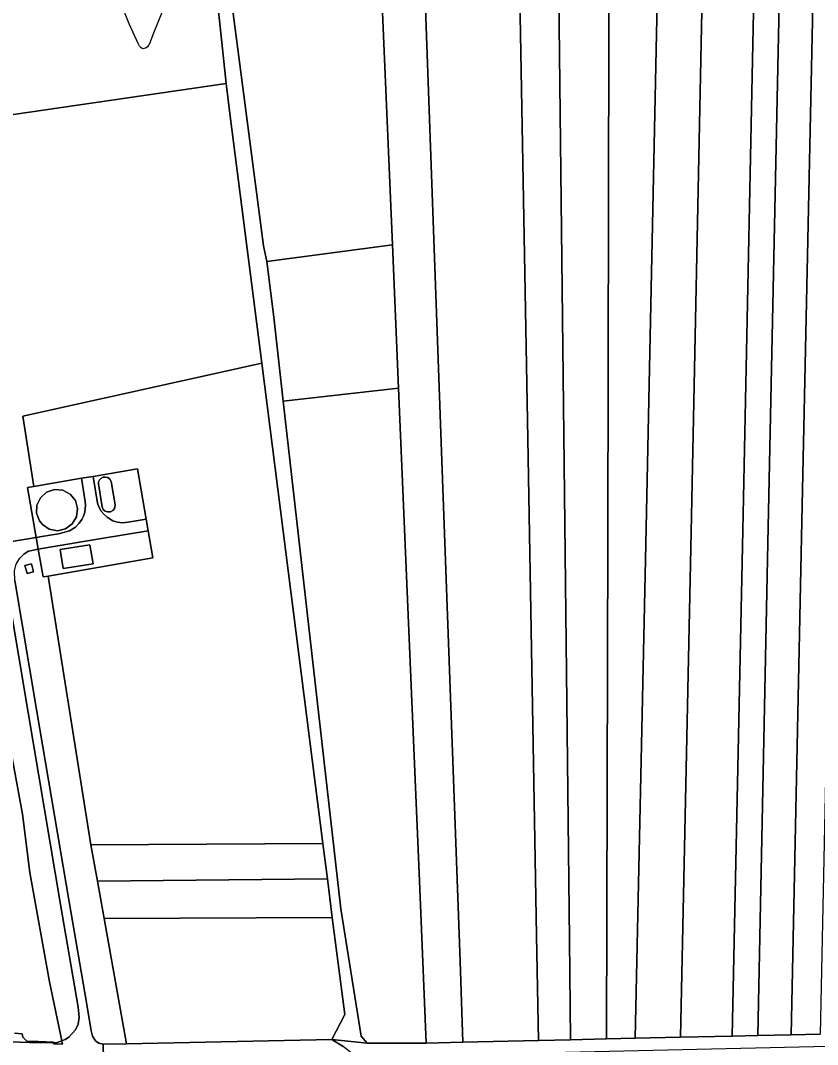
# Model space of a CAD drawing. Extents: x -521939 to -516426, y -1197857 to -1189551.
# Drawn here: x -519423.9 to -519137.7, y -1190976.7 to -1190608.9 of the extents above; entities that cross this region are included whole.
import ezdxf

# ---------------------------------------------------------------- set-up
doc = ezdxf.new("R2010")
doc.units = 0
for name, color, linetype in [('95560013', 7, 'Continuous'), ('95630013', 7, 'Continuous'), ('95640013', 7, 'Continuous'), ('95660013', 7, 'Continuous')]:
    doc.layers.add(name, color=color, linetype=linetype)

msp = doc.modelspace()

# ---------------------------------------------------------------- linework, layer by layer
at = {"layer": '95560013'}
for points in [[(-519168.31, -1190973.69), (-519164.65, -1190797.91), (-519161.01, -1190623.09), (-519159.93, -1190571.22), (-519150.74, -1190570.16), (-519151.78, -1190620.04), (-519155.46, -1190796.54), (-519159.15, -1190973.52)], [(-519138.65, -1190568.93), (-519139.61, -1190614.7), (-519143.26, -1190788.72), (-519147.13, -1190973.23), (-519159.15, -1190973.52), (-519155.46, -1190796.54), (-519151.78, -1190620.04), (-519150.74, -1190570.16)], [(-519128.12, -1190567.71), (-519129.46, -1190630.72), (-519133.09, -1190801.41), (-519136.74, -1190973.04), (-519147.13, -1190973.23), (-519143.26, -1190788.72), (-519139.61, -1190614.7), (-519138.65, -1190568.93)], [(-519178.48, -1190573.43), (-519179.27, -1190611.25), (-519183.06, -1190792.69), (-519186.85, -1190974.13), (-519203.15, -1190974.47), (-519199.49, -1190802.54), (-519195.47, -1190613.7), (-519194.65, -1190575.18)], [(-519178.48, -1190573.43), (-519159.93, -1190571.22), (-519161.01, -1190623.09), (-519164.65, -1190797.91), (-519168.31, -1190973.69), (-519186.85, -1190974.13), (-519183.06, -1190792.69), (-519179.27, -1190611.25)], [(-519212.48, -1190577.18), (-519212.57, -1190613.32), (-519213.02, -1190794.02), (-519213.47, -1190974.72), (-519226.39, -1190974.99), (-519226.79, -1190939.09), (-519228.81, -1190757.8), (-519230.8, -1190579.2)], [(-519213.47, -1190974.72), (-519213.02, -1190794.02), (-519212.57, -1190613.32), (-519212.48, -1190577.18), (-519194.65, -1190575.18), (-519195.47, -1190613.7), (-519199.49, -1190802.54), (-519203.15, -1190974.47)], [(-519237.87, -1190975.28), (-519265, -1190975.87), (-519266.05, -1190946.79), (-519272.54, -1190767.05), (-519279.13, -1190584.54), (-519244.88, -1190580.73), (-519241.71, -1190759.15), (-519238.54, -1190937.57)], [(-519230.8, -1190579.2), (-519228.81, -1190757.8), (-519226.79, -1190939.09), (-519226.39, -1190974.99), (-519237.87, -1190975.28), (-519238.54, -1190937.57), (-519241.71, -1190759.15), (-519244.88, -1190580.73)], [(-519265, -1190975.87), (-519278.19, -1190976.23), (-519280.54, -1190920.78), (-519288.16, -1190740.98), (-519290.34, -1190689.52), (-519294.71, -1190586.4), (-519279.13, -1190584.54), (-519272.54, -1190767.05), (-519266.05, -1190946.79)], [(-519290.34, -1190689.52), (-519335.45, -1190695.47), (-519336.64, -1190689.82), (-519349.34, -1190592.5), (-519294.71, -1190586.4)], [(-519490.33, -1190599.63), (-519354.17, -1190593), (-519350.06, -1190631.54), (-519474.2, -1190649.71)], [(-519335.45, -1190695.47), (-519290.34, -1190689.52), (-519288.16, -1190740.98), (-519329.6, -1190745.65), (-519332.93, -1190715.5)], [(-519315.32, -1190904.53), (-519398.69, -1190904.99), (-519413.98, -1190808.49), (-519376.41, -1190801.97), (-519378.08, -1190792.18), (-519378.78, -1190788), (-519381.92, -1190770.01), (-519397.85, -1190772.66), (-519402.04, -1190773.36), (-519419.09, -1190776.27), (-519423.08, -1190751.07), (-519337.21, -1190732.05)], [(-519329.6, -1190745.65), (-519288.16, -1190740.98), (-519280.54, -1190920.78), (-519278.19, -1190976.23), (-519299.43, -1190976.17), (-519301.6, -1190973.66), (-519308.91, -1190927.99)], [(-519396.29, -1190917.99), (-519398.69, -1190904.99), (-519315.32, -1190904.53), (-519313.7, -1190917.21)], [(-519396.29, -1190917.99), (-519313.7, -1190917.21), (-519311.93, -1190931.11), (-519393.89, -1190931.51)], [(-519385.79, -1190976.51), (-519393.89, -1190931.51), (-519311.93, -1190931.11), (-519307.48, -1190965.99), (-519312.15, -1190974.86)]]:
    msp.add_lwpolyline(points, close=True, dxfattribs=at)
at = {"layer": '95630013'}
msp.add_lwpolyline([(-519430.27, -1190855.42), (-519423.23, -1190894), (-519420.59, -1190914.95), (-519413.53, -1190954.2), (-519409.06, -1190975.43), (-519410.75, -1190975.97), (-519412.1, -1190976.13), (-519412.09, -1190975.86), (-519417.58, -1190975.61), (-519421.6, -1190975.48), (-519423.05, -1190974.12), (-519423.35, -1190972.89), (-519426.07, -1190972.68)], dxfattribs=at)
at = {"layer": '95640013'}
for points in [[(-519349.34, -1190592.5), (-519336.64, -1190689.82), (-519335.45, -1190695.47), (-519332.93, -1190715.5), (-519329.6, -1190745.65), (-519308.91, -1190927.99), (-519301.6, -1190973.66), (-519299.43, -1190976.17), (-519312.15, -1190974.86), (-519307.48, -1190965.99), (-519311.93, -1190931.11), (-519313.7, -1190917.21), (-519315.32, -1190904.53), (-519337.21, -1190732.05), (-519348.65, -1190643.36), (-519350.06, -1190631.54), (-519354.17, -1190593)], [(-519474.2, -1190649.71), (-519350.06, -1190631.54), (-519348.65, -1190643.36), (-519337.21, -1190732.05), (-519423.08, -1190751.07), (-519419.09, -1190776.27), (-519421.35, -1190776.66), (-519418.25, -1190794.59), (-519427.06, -1190796.08)], [(-519427.06, -1190796.08), (-519418.25, -1190794.59), (-519417.51, -1190798.76), (-519421.01, -1190799.59), (-519422.73, -1190800.6), (-519424.12, -1190802.05)], [(-519431.49, -1190796.83), (-519421.19, -1190857.53), (-519409.49, -1190926.42), (-519403.24, -1190963.26), (-519402.83, -1190966.84), (-519403.26, -1190969.4), (-519404.16, -1190971.42), (-519406.57, -1190974.07), (-519407.92, -1190974.96), (-519409.06, -1190975.43), (-519413.53, -1190954.2), (-519420.59, -1190914.95), (-519423.23, -1190894), (-519430.27, -1190855.42)], [(-519430.92, -1190975.62), (-519420.56, -1190976.03), (-519412.1, -1190976.13), (-519412.12, -1190976.41), (-519408.82, -1190976.56), (-519409.06, -1190975.43), (-519407.92, -1190974.96), (-519406.57, -1190974.07), (-519404.16, -1190971.42), (-519403.26, -1190969.4), (-519402.83, -1190966.84), (-519403.24, -1190963.26), (-519409.49, -1190926.42), (-519421.19, -1190857.53), (-519431.49, -1190796.83)], [(-519426, -1190810.03), (-519418.01, -1190857.09), (-519406.39, -1190925.44), (-519400.11, -1190962.39), (-519398.51, -1190971.76), (-519398.04, -1190973.7), (-519396.94, -1190975.36), (-519395.73, -1190976.22), (-519394.27, -1190976.53), (-519394.11, -1190981.71)], [(-519426.07, -1190972.68), (-519423.35, -1190972.89), (-519423.05, -1190974.12), (-519421.6, -1190975.48), (-519417.58, -1190975.61), (-519412.09, -1190975.86), (-519412.1, -1190976.13), (-519420.56, -1190976.03), (-519430.92, -1190975.62)], [(-519394.11, -1190981.71), (-519394.27, -1190976.53), (-519385.79, -1190976.51), (-519312.15, -1190974.86), (-519308.03, -1190977.47)], [(-519107.55, -1190976.87), (-519259.67, -1190980.24), (-519274.66, -1190980.61), (-519283.11, -1190980.88), (-519291.48, -1190983.01), (-519295.79, -1190985.5), (-519298.74, -1190989.11), (-519301.02, -1190984.91), (-519303.91, -1190980.61), (-519308.03, -1190977.47), (-519312.15, -1190974.86), (-519299.43, -1190976.17), (-519278.19, -1190976.23), (-519265, -1190975.87), (-519237.87, -1190975.28), (-519226.39, -1190974.99), (-519213.47, -1190974.72), (-519203.15, -1190974.47), (-519186.85, -1190974.13), (-519168.31, -1190973.69), (-519159.15, -1190973.52), (-519147.13, -1190973.23), (-519136.74, -1190973.04)]]:
    msp.add_lwpolyline(points, dxfattribs=at)
for points in [[(-519390.73, -1190788.62), (-519389.09, -1190789.14), (-519387.4, -1190789.3), (-519385.25, -1190789.1), (-519378.78, -1190788), (-519378.08, -1190792.18), (-519394.78, -1190794.97), (-519415.58, -1190798.42), (-519417.51, -1190798.76), (-519418.25, -1190794.59), (-519416.24, -1190794.26), (-519410.24, -1190793.26), (-519406.35, -1190792.21), (-519404.2, -1190790.89), (-519402.84, -1190789.47), (-519401.92, -1190788.22), (-519401.25, -1190786.92), (-519400.81, -1190785.47), (-519400.56, -1190782.99), (-519400.66, -1190781.73), (-519402.04, -1190773.36), (-519397.85, -1190772.66), (-519396.21, -1190782.32), (-519395.8, -1190783.67), (-519394.89, -1190785.16), (-519394.03, -1190786.22), (-519392.81, -1190787.37)], [(-519397.85, -1190772.66), (-519381.92, -1190770.01), (-519378.78, -1190788), (-519385.25, -1190789.1), (-519387.4, -1190789.3), (-519389.09, -1190789.14), (-519390.73, -1190788.62), (-519392.81, -1190787.37), (-519394.03, -1190786.22), (-519394.89, -1190785.16), (-519395.8, -1190783.67), (-519396.21, -1190782.32)], [(-519395.94, -1190775.31), (-519395.87, -1190774.63), (-519395.58, -1190773.96), (-519395.08, -1190773.41), (-519394.28, -1190772.99), (-519393.44, -1190772.9), (-519392.53, -1190773.13), (-519391.81, -1190773.68), (-519391.33, -1190774.53), (-519389.94, -1190782.87), (-519389.98, -1190783.65), (-519390.18, -1190784.22), (-519390.75, -1190784.92), (-519391.59, -1190785.37), (-519392.61, -1190785.45), (-519393.5, -1190785.13), (-519394.17, -1190784.52), (-519394.58, -1190783.59)], [(-519389.98, -1190783.65), (-519389.94, -1190782.87), (-519391.33, -1190774.53), (-519391.81, -1190773.68), (-519392.53, -1190773.13), (-519393.44, -1190772.9), (-519394.28, -1190772.99), (-519395.08, -1190773.41), (-519395.58, -1190773.96), (-519395.87, -1190774.63), (-519395.94, -1190775.31), (-519394.58, -1190783.59), (-519394.17, -1190784.52), (-519393.5, -1190785.13), (-519392.61, -1190785.45), (-519391.59, -1190785.37), (-519390.75, -1190784.92), (-519390.18, -1190784.22)], [(-519421.35, -1190776.66), (-519419.09, -1190776.27), (-519402.04, -1190773.36), (-519400.66, -1190781.73), (-519400.56, -1190782.99), (-519400.81, -1190785.47), (-519401.25, -1190786.92), (-519401.92, -1190788.22), (-519402.84, -1190789.47), (-519404.2, -1190790.89), (-519406.35, -1190792.21), (-519410.24, -1190793.26), (-519416.24, -1190794.26), (-519418.25, -1190794.59)], [(-519406.08, -1190779.05), (-519404.2, -1190781.37), (-519403.4, -1190784.24), (-519403.79, -1190787.2), (-519405.31, -1190789.77), (-519407.73, -1190791.52), (-519410.64, -1190792.19), (-519413.57, -1190791.65), (-519416.06, -1190790), (-519417.13, -1190788.64), (-519418.12, -1190785.94), (-519418.01, -1190783.04), (-519416.75, -1190780.34), (-519414.52, -1190778.35), (-519411.69, -1190777.41), (-519408.72, -1190777.65)], [(-519413.57, -1190791.65), (-519410.64, -1190792.19), (-519407.73, -1190791.52), (-519405.31, -1190789.77), (-519403.79, -1190787.2), (-519403.4, -1190784.24), (-519404.2, -1190781.37), (-519406.08, -1190779.05), (-519408.72, -1190777.65), (-519411.69, -1190777.41), (-519414.52, -1190778.35), (-519416.75, -1190780.34), (-519418.01, -1190783.04), (-519418.12, -1190785.94), (-519417.13, -1190788.64), (-519416.06, -1190790)], [(-519378.08, -1190792.18), (-519376.41, -1190801.97), (-519413.98, -1190808.49), (-519415.74, -1190808.8), (-519417.51, -1190798.76), (-519415.58, -1190798.42), (-519394.78, -1190794.97)], [(-519396.29, -1190917.99), (-519393.89, -1190931.51), (-519385.79, -1190976.51), (-519394.27, -1190976.53), (-519395.73, -1190976.22), (-519396.94, -1190975.36), (-519398.04, -1190973.7), (-519398.51, -1190971.76), (-519400.11, -1190962.39), (-519406.39, -1190925.44), (-519418.01, -1190857.09), (-519426, -1190810.03), (-519426.07, -1190806.55), (-519425.43, -1190804.16), (-519424.12, -1190802.05), (-519422.73, -1190800.6), (-519421.01, -1190799.59), (-519417.51, -1190798.76), (-519415.74, -1190808.8), (-519413.98, -1190808.49), (-519398.69, -1190904.99)], [(-519409.66, -1190798.97), (-519398.96, -1190797.23), (-519397.85, -1190804.03), (-519408.57, -1190805.75)], [(-519408.57, -1190805.75), (-519397.85, -1190804.03), (-519398.96, -1190797.23), (-519409.66, -1190798.97)], [(-519419.21, -1190806.94), (-519421.54, -1190807.58), (-519422.34, -1190804.7), (-519420.01, -1190804.05)], [(-519419.21, -1190806.94), (-519420.01, -1190804.05), (-519422.34, -1190804.7), (-519421.54, -1190807.58)], [(-519412.12, -1190976.41), (-519412.1, -1190976.13), (-519410.75, -1190975.97), (-519409.06, -1190975.43), (-519408.82, -1190976.56)]]:
    msp.add_lwpolyline(points, close=True, dxfattribs=at)
at = {"layer": '95660013'}
msp.add_lwpolyline([(-519368.07, -1190593.68), (-519376.19, -1190613.51), (-519377.51, -1190617.01), (-519377.86, -1190617.83), (-519378.04, -1190618.09), (-519378.28, -1190618.36), (-519378.82, -1190618.74), (-519379.46, -1190619), (-519379.87, -1190619.07), (-519380.22, -1190619), (-519380.59, -1190618.77), (-519381.13, -1190618.14), (-519381.67, -1190617.19), (-519384.93, -1190610.1), (-519389.04, -1190599.54)], dxfattribs=at)
msp.add_lwpolyline([(-519368.07, -1190593.68), (-519376.19, -1190613.51), (-519377.51, -1190617.01), (-519377.86, -1190617.83), (-519378.04, -1190618.09), (-519378.28, -1190618.36), (-519378.82, -1190618.74), (-519379.46, -1190619), (-519379.87, -1190619.07), (-519380.22, -1190619), (-519380.59, -1190618.77), (-519381.13, -1190618.14), (-519381.67, -1190617.19), (-519384.93, -1190610.1), (-519389.04, -1190599.54)], dxfattribs=at)

doc.saveas('drawing.dxf')
